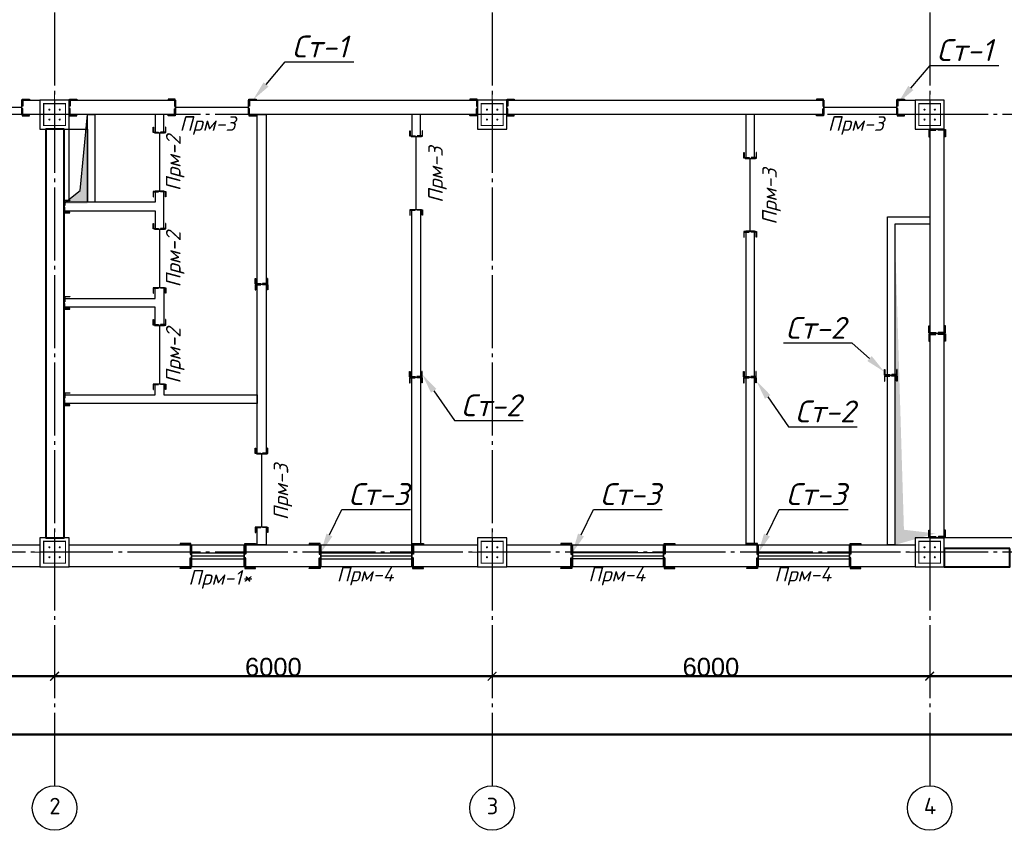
# Model space of a CAD drawing. Header units: millimetres. Extents: x -33345 to 4712671, y -3392 to 121473.
# Tile 320 of 656: x 1765192 to 1778694, y 65184 to 76298. Entities that reach past the tile are written whole.
import ezdxf
from ezdxf import colors
from ezdxf.entities.mleader import LeaderData, LeaderLine
from ezdxf.math import Vec2, Vec3

# ---------------------------------------------------------------- set-up
doc = ezdxf.new("R2010")
doc.units = ezdxf.units.MM
doc.linetypes.add('CENTER2', pattern=[28.575, 19.05, -3.175, 3.175, -3.175])
doc.linetypes.add('ГОСТ 2.303 5', pattern=[24, 20, -1.5, 1, -1.5])
for name, color, linetype, lineweight in [('.', 7, 'Continuous', 15), ('5   0.30', 1, 'Continuous', 30), ('размер 0.09', 175, 'Continuous', 9)]:
    doc.layers.add(name, color=color, linetype=linetype, lineweight=lineweight)
doc.layers.add('00-Axes', color=1, linetype='CENTER2')
doc.layers.add('HA', color=9, linetype='Continuous')
doc.styles.add('ISOCPEUR', font='isocpeui.ttf', dxfattribs={"height": 300})
doc.styles.add('ISOCPEUR_1.00', font='isocpeui.ttf')
doc.styles.get("Standard").update_dxf_attribs({"font": 'arial.ttf'})
doc.styles.add('ГОСТ 250', font='isocpeui.ttf', dxfattribs={"height": 250})
doc.dimstyles.new('ISO-25$0', dxfattribs={"dimtxt": 300, "dimasz": 200, "dimexe": 100, "dimexo": 300, "dimgap": 50, "dimtad": 1, "dimdec": 0, "dimtxsty": 'Standard', "dimblk": 'OBLIQUE', "dimcen": 250, "dimadec": 0, "dimazin": 0, "dimtfac": 1, "dimtdec": 0, "dimtmove": 0, "dimatfit": 3, "dimldrblk": 'OBLIQUE', "dimfxl": 1.25, "dimarcsym": 0})

# ---------------------------------------------------------------- blocks, each defined once
blk = doc.blocks.new('_ArchTick')
at = {"color": 0, "linetype": 'ByBlock', "const_width": 0.15}
blk.add_lwpolyline([(-0.5, -0.5), (0.5, 0.5)], dxfattribs=at)
blk = doc.blocks.new('*D43')
at = {"color": 0, "lineweight": -2, "transparency": 16777216}
for p, q in [((-36640, 60.625), (-36640, 61.25)), ((-36640, 60), (-30640, 60)), ((-30640, 60.625), (-30640, 61.25))]:
    blk.add_line(p, q, dxfattribs=at)
at = {"layer": 'Defpoints', "color": 0, "lineweight": 0, "transparency": 16777216}
for p in [(-36640, 60), (-30640, 60), (-30640, 60)]:
    blk.add_point(p, dxfattribs=at)
at = {"color": 0, "lineweight": -2, "transparency": 16777216, "xscale": 120, "yscale": 120, "zscale": 120, "rotation": 180}
blk.add_blockref('_ArchTick', (-36640, 60), dxfattribs=at)
at = {"color": 0, "lineweight": -2, "transparency": 16777216, "xscale": 120, "yscale": 120, "zscale": 120}
blk.add_blockref('_ArchTick', (-30640, 60), dxfattribs=at)
at = {"color": 0, "lineweight": 0, "transparency": 16777216, "insert": (-33640, 185.625), "char_height": 250, "attachment_point": 5}
blk.add_mtext('6000', dxfattribs=at)
blk = doc.blocks.new('_Oblique')
at = {"color": 0, "linetype": 'ByBlock', "lineweight": -2}
blk.add_line((-0.5, -0.5), (0.5, 0.5), dxfattribs=at)
blk = doc.blocks.new('*D14')
at = {"color": 0, "lineweight": -2, "transparency": 16777216}
for p, q in [((1035447, -1561152), (1035447, -1561151)), ((1035447, -1561152), (1041447, -1561152)), ((1041447, -1561152), (1041447, -1561151))]:
    blk.add_line(p, q, dxfattribs=at)
at = {"layer": 'Defpoints', "color": 0, "lineweight": 50, "transparency": 16777216}
for p in [(1035447, -1561152), (1041447, -1561152), (1041447, -1561152)]:
    blk.add_point(p, dxfattribs=at)
at = {"color": 0, "lineweight": -2, "transparency": 16777216, "xscale": 120, "yscale": 120, "zscale": 120, "rotation": 180}
blk.add_blockref('_ArchTick', (1035447, -1561152), dxfattribs=at)
at = {"color": 0, "lineweight": -2, "transparency": 16777216, "xscale": 120, "yscale": 120, "zscale": 120}
blk.add_blockref('_ArchTick', (1041447, -1561152), dxfattribs=at)
at = {"color": 0, "lineweight": 0, "transparency": 16777216, "insert": (1038447, -1561027), "char_height": 250, "attachment_point": 5}
blk.add_mtext('6000', dxfattribs=at)
blk = doc.blocks.new('*D15')
at = {"color": 0, "lineweight": -2, "transparency": 16777216}
for p, q in [((1041447, -1561152), (1041447, -1561151)), ((1041447, -1561152), (1047447, -1561152)), ((1047447, -1561152), (1047447, -1561151))]:
    blk.add_line(p, q, dxfattribs=at)
at = {"layer": 'Defpoints', "color": 0, "lineweight": 50, "transparency": 16777216}
for p in [(1041447, -1561152), (1047447, -1561152), (1047447, -1561152)]:
    blk.add_point(p, dxfattribs=at)
at = {"color": 0, "lineweight": -2, "transparency": 16777216, "xscale": 120, "yscale": 120, "zscale": 120, "rotation": 180}
blk.add_blockref('_ArchTick', (1041447, -1561152), dxfattribs=at)
at = {"color": 0, "lineweight": -2, "transparency": 16777216, "xscale": 120, "yscale": 120, "zscale": 120}
blk.add_blockref('_ArchTick', (1047447, -1561152), dxfattribs=at)
at = {"color": 0, "lineweight": 0, "transparency": 16777216, "insert": (1044447, -1561027), "char_height": 250, "attachment_point": 5}
blk.add_mtext('6000', dxfattribs=at)
blk = doc.blocks.new('*D16')
at = {"color": 0, "lineweight": -2, "transparency": 16777216}
for p, q in [((1047447, -1561152), (1047447, -1561151)), ((1047447, -1561152), (1053447, -1561152)), ((1053447, -1561152), (1053447, -1561151))]:
    blk.add_line(p, q, dxfattribs=at)
at = {"layer": 'Defpoints', "color": 0, "lineweight": 50, "transparency": 16777216}
for p in [(1047447, -1561152), (1053447, -1561152), (1053447, -1561152)]:
    blk.add_point(p, dxfattribs=at)
at = {"color": 0, "lineweight": -2, "transparency": 16777216, "xscale": 120, "yscale": 120, "zscale": 120, "rotation": 180}
blk.add_blockref('_ArchTick', (1047447, -1561152), dxfattribs=at)
at = {"color": 0, "lineweight": -2, "transparency": 16777216, "xscale": 120, "yscale": 120, "zscale": 120}
blk.add_blockref('_ArchTick', (1053447, -1561152), dxfattribs=at)
at = {"color": 0, "lineweight": 0, "transparency": 16777216, "insert": (1050447, -1561027), "char_height": 250, "attachment_point": 5}
blk.add_mtext('6000', dxfattribs=at)
blk = doc.blocks.new('*D44')
at = {"color": 0, "lineweight": -2, "transparency": 16777216}
for p, q in [((-36640, -739.375), (-36640, -738.75)), ((22760, -740), (-36640, -740)), ((22760, -739.375), (22760, -738.75))]:
    blk.add_line(p, q, dxfattribs=at)
at = {"layer": 'Defpoints', "color": 0, "lineweight": 0, "transparency": 16777216}
for p in [(-36640, -740), (-36640, -740), (22760, -740)]:
    blk.add_point(p, dxfattribs=at)
at = {"color": 0, "lineweight": -2, "transparency": 16777216, "xscale": 120, "yscale": 120, "zscale": 120, "rotation": 180}
blk.add_blockref('_ArchTick', (-36640, -740), dxfattribs=at)
at = {"color": 0, "lineweight": -2, "transparency": 16777216, "xscale": 120, "yscale": 120, "zscale": 120}
blk.add_blockref('_ArchTick', (22760, -740), dxfattribs=at)
at = {"color": 0, "lineweight": 0, "transparency": 16777216, "insert": (-6940, -614.375), "char_height": 250, "attachment_point": 5}
blk.add_mtext('59400', dxfattribs=at)
blk = doc.blocks.new('column')
at = {"lineweight": 0}
for points in [[(-68, 56, -1), (-68, 86, -1)], [(68, 56, 1), (68, 86, 1)], [(-68, -56, 1), (-68, -86, 1)], [(68, -56, -1), (68, -86, -1)]]:
    blk.add_hatch(color=0, dxfattribs=at).paths.add_polyline_path(points)
at = {"color": 0, "lineweight": 0}
for p, q in [((0, 300), (0, -300)), ((300, 0), (-300, 0))]:
    blk.add_line(p, q, dxfattribs=at)
at = {"lineweight": 30}
blk.add_lwpolyline([(-200, 200), (200, 200), (200, -200), (-200, -200)], close=True, dxfattribs=at)
at = {"color": 0, "lineweight": 0, "const_width": 15}
blk.add_lwpolyline([(150, -150), (150, 150), (-150, 150), (-150, -150)], close=True, dxfattribs=at)
blk = doc.blocks.new('*U3545')
at = {"color": 0, "linetype": 'ByBlock', "lineweight": -2, "ltscale": 100}
blk.add_lwpolyline([(0, 0), (63, 0), (63, 2.7, 0.414214), (60.7, 5), (12, 5, -0.414214), (5, 12), (5, 60.7, 0.414214), (2.7, 63), (0, 63)], format="xyb", close=True, dxfattribs=at)
blk = doc.blocks.new('A$C0829442C')
at = {"layer": '5   0.30', "lineweight": 30, "ltscale": 200}
blk.add_line((0, 131), (0, 13.5), dxfattribs=at)
at = {"layer": '5   0.30', "lineweight": 30, "ltscale": 200, "xscale": -1, "rotation": 180}
blk.add_blockref('*U3545', (3.9, 146.4), dxfattribs=at)
at = {"layer": '5   0.30', "lineweight": 30, "ltscale": 200}
blk.add_blockref('*U3545', (3.9, 0), dxfattribs=at)
blk = doc.blocks.new('fgfgfgfgggffrw')
at = {"layer": '00-Axes', "color": 251, "linetype": 'ГОСТ 2.303 5', "ltscale": 50, "true_color": 0x636466}
for points in [[(-30640, 13960), (-30640, -1440)], [(-24640, 13960), (-24640, -1440)], [(-18640, 13960), (-18640, -1440)], [(22960, 7760), (-41640, 7760)], [(22960, 1760), (-41640, 1760)]]:
    blk.add_lwpolyline(points, dxfattribs=at)
at = {"layer": '00-Axes', "color": 219, "linetype": 'ByBlock', "ltscale": 100, "true_color": 0x642165}
for centre in [(-30640, -1746), (-24640, -1746), (-18640, -1746)]:
    blk.add_circle(centre, 306, dxfattribs=at)
at = {"layer": '00-Axes', "color": 219, "linetype": 'ByBlock', "ltscale": 100, "true_color": 0x642165, "char_height": 226.059, "attachment_point": 1, "style": 'ISOCPEUR_1.00'}
for s, insert in [('\\pxqc;{\\fISOCPEUR|b0|i0|c204|p34;2}', (-31021.2, -1606.2)), ('\\pxqc;{\\fISOCPEUR|b0|i0|c204|p34;3}', (-25021.2, -1606.2)), ('\\pxqc;{\\fISOCPEUR|b0|i0|c204|p34;4}', (-19021.2, -1606.2))]:
    blk.add_mtext_dynamic_manual_height_columns(s, width=772.479, gutter_width=706.4, heights=[0], dxfattribs=dict(at, insert=insert))
at = {"color": 18, "lineweight": 0, "true_color": 0x000000}
for base, p1, p2, picture, middle in [((-30640, 60), (-36640, 60), (-30640, 60), '*D43', (-33640, 185.6)), ((-36640, -740), (22760, -740), (-36640, -740), '*D44', (-6940, -614.4))]:
    dim = blk.add_linear_dim(base=base, p1=p1, p2=p2, dimstyle='ISO-25$0', dxfattribs=at)
    dim.commit()
    dim.dimension.update_dxf_attribs({"geometry": picture, "text_midpoint": middle})
for base, p1, p2, picture, middle in [((-24640, 60), (-30640, 60), (-24640, 60), '*D14', (-27640, 185.6)), ((-18640, 60), (-24640, 60), (-18640, 60), '*D15', (-21640, 185.6)), ((-12640, 60), (-18640, 60), (-12640, 60), '*D16', (-15640, 185.6))]:
    dim = blk.add_linear_dim(base=base, p1=p1, p2=p2, dimstyle='ISO-25$0', dxfattribs=at)
    dim.commit()
    dim.dimension.update_dxf_attribs({"geometry": picture, "text_midpoint": middle, "insert": (-1066086.8, 1561212.4)})

msp = doc.modelspace()

# ---------------------------------------------------------------- hatches: boundary and pattern name
at = {"layer": '.', "true_color": 0x636466}
h = msp.add_hatch(color=251, dxfattribs=at)
h.dxf.hatch_style = 1
h.paths.add_polyline_path([(1766120.495, 74996.408), (1766023.336, 73954.799), (1765795.495, 73776.408), (1766120.495, 73776.408)])
h = msp.add_hatch(color=251, dxfattribs=at)
h.dxf.hatch_style = 1
h.paths.add_polyline_path([(1777317.578, 69305.163), (1777190.495, 73496.408), (1777190.495, 69096.408), (1777750.495, 69254.125)])

# ---------------------------------------------------------------- linework, layer by layer
at = {"color": 177, "lineweight": 30, "true_color": 0x293189}
for p, q in [((1764220.495, 75096.408, 1359241.5), (1765220.495, 75096.408, 1359241.5)), ((1767330.495, 75096.408, 1359241.5), (1768330.495, 75096.408, 1359241.5)), ((1776220.831, 75096.408, 1359241.5), (1777220.831, 75096.408, 1359241.5))]:
    msp.add_line(p, q, dxfattribs=at)
at = {"color": 6, "lineweight": 30}
for p, q in [((1767110.495, 74746.408, 1359241.496), (1767110.496, 73946.408, 1359241.496)), ((1770630.495, 73696.408, 1359241.5), (1770630.495, 74696.408, 1359241.5)), ((1775210.495, 73396.446, 1359241.5), (1775210.495, 74396.446, 1359241.5)), ((1767110.495, 73426.408, 1359241.496), (1767110.496, 72626.408, 1359241.496)), ((1767110.495, 72106.408, 1359241.496), (1767110.496, 71306.408, 1359241.496)), ((1768510.495, 69346.408, 1359241.5), (1768510.495, 70346.408, 1359241.5)), ((1767550.383, 68946.408, 1359241.5), (1768270.383, 68946.408, 1359241.5)), ((1769320.495, 68946.408, 1359241.5), (1770570.495, 68946.407, 1359241.5)), ((1772770.495, 68946.408, 1359241.5), (1774020.495, 68946.407, 1359241.5)), ((1775320.495, 68946.408, 1359241.5), (1776570.495, 68946.407, 1359241.5))]:
    msp.add_line(p, q, dxfattribs=at)
at = {"color": 5}
for p, q in [((1767550.383, 68986.408, 1359241.5), (1768270.383, 68986.408, 1359241.5)), ((1767550.383, 68906.408, 1359241.5), (1768270.383, 68906.408, 1359241.5)), ((1769320.495, 68986.408, 1359241.5), (1770570.495, 68986.408, 1359241.5)), ((1769320.495, 68906.408, 1359241.5), (1770570.495, 68906.408, 1359241.5)), ((1774020.495, 68986.408, 1359241.5), (1772770.495, 68986.408, 1359241.5)), ((1774020.495, 68906.408, 1359241.5), (1772770.495, 68906.408, 1359241.5)), ((1775320.495, 68986.408, 1359241.5), (1776570.495, 68986.408, 1359241.5)), ((1775320.495, 68906.408, 1359241.5), (1776570.495, 68906.408, 1359241.5))]:
    msp.add_line(p, q, dxfattribs=at)
at = {"elevation": 1359241.5}
for points in [[(1765795.495, 73776.408), (1766023.336, 73954.799), (1766120.495, 74996.408)], [(1783470.495, 74796.408), (1783470.495, 69196.408), (1777870.495, 69196.408)]]:
    msp.add_lwpolyline(points, dxfattribs=at)
at = {"color": 244, "lineweight": 40, "true_color": 0x991b1e, "elevation": 1359241.5}
for points in [[(1765800.495, 74796.408), (1765550.495, 74796.408), (1765550.495, 69196.408), (1765800.495, 69196.408)], [(1778770.495, 69046.408), (1777870.495, 69046.408), (1777870.495, 68796.408), (1778770.495, 68796.408)]]:
    msp.add_lwpolyline(points, close=True, dxfattribs=at)
at = {"color": 244, "lineweight": 30, "true_color": 0x991b1e, "elevation": 1359241.5}
msp.add_lwpolyline([(1765870.495, 74796.408), (1766120.495, 74796.408), (1766120.495, 73796.408), (1765870.495, 73796.408)], close=True, dxfattribs=at)
at = {"elevation": 1359241.5}
for points in [[(1767550.383, 69096.408), (1768270.383, 69096.408), (1768270.383, 68796.408), (1767550.383, 68796.408)], [(1769320.495, 69096.408), (1770570.495, 69096.408), (1770570.495, 68796.408), (1769320.495, 68796.408)], [(1772770.495, 69096.408), (1774020.495, 69096.408), (1774020.495, 68796.408), (1772770.495, 68796.408)], [(1775320.495, 69096.408), (1776570.495, 69096.408), (1776570.495, 68796.408), (1775320.495, 68796.408)]]:
    msp.add_lwpolyline(points, close=True, dxfattribs=at)
at = {"layer": 'HA', "color": 250, "lineweight": 30, "ltscale": 100}
for points, elevation in [([(1765220.495, 75196.408), (1765470.495, 75196.408), (1765470.495, 74996.408), (1765220.495, 74996.408)], 1359241.5), ([(1767330.495, 74996.408), (1765870.495, 74996.408), (1765870.495, 75196.408), (1767330.495, 75196.408)], 1359241.5), ([(1768330.495, 74996.408), (1768330.495, 75196.408), (1771470.495, 75196.408), (1771470.495, 74996.408)], 1359241.5), ([(1771870.495, 75196.408), (1776220.831, 75196.408), (1776220.831, 74996.408), (1771870.495, 74996.408)], 1359241.5), ([(1777220.831, 75196.408), (1777470.495, 75196.408), (1777470.495, 74996.408), (1777220.831, 74996.408)], 1359241.5), ([(1766120.495, 74996.408), (1766220.495, 74996.408), (1766220.495, 73796.408), (1766120.495, 73796.408)], 1359241.5), ([(1767050.496, 74996.408), (1767050.496, 74746.408), (1767170.495, 74746.408), (1767170.495, 74996.408)], 1359241.496), ([(1768450.495, 70346.408), (1768450.495, 74996.408), (1768570.495, 74996.408), (1768570.495, 70346.408)], 1359241.5), ([(1770570.495, 74696.409), (1770690.495, 74696.409), (1770690.495, 74996.408), (1770570.495, 74996.408)], 1359241.5), ([(1775150.495, 74396.446), (1775270.495, 74396.446), (1775270.495, 74996.408), (1775150.495, 74996.408)], 1359241.511), ([(1777870.495, 74796.408), (1777670.495, 74796.408), (1777670.495, 69196.408), (1777870.495, 69196.408)], 1359241.5), ([(1765800.495, 73676.408), (1767050.495, 73676.408), (1767050.495, 73426.408), (1767170.495, 73426.408), (1767170.495, 73946.408), (1767050.495, 73946.408), (1767050.495, 73796.408), (1765800.495, 73796.408)], 1359241.496), ([(1770690.495, 69096.408), (1770570.495, 69096.408), (1770570.495, 73696.408), (1770690.495, 73696.408)], 1359241.5), ([(1777190.495, 69096.408), (1777090.495, 69096.408), (1777090.495, 73596.408), (1777670.495, 73596.408), (1777670.495, 73496.408), (1777190.495, 73496.408)], 1359241.5), ([(1775150.495, 69096.408), (1775270.495, 69096.408), (1775270.495, 73396.446), (1775150.495, 73396.446)], 1359241.5), ([(1765800.495, 72356.408), (1765800.495, 72476.408), (1767050.495, 72476.408), (1767050.495, 72626.408), (1767170.495, 72626.408), (1767170.495, 72106.408), (1767050.495, 72106.408), (1767050.495, 72356.408)], 1359241.496), ([(1765800.495, 71036.408), (1765800.495, 71156.408), (1767050.495, 71156.408), (1767050.495, 71306.408), (1767170.495, 71306.408), (1767170.495, 71156.408), (1768450.495, 71156.408), (1768450.495, 71036.408)], 1359241.496), ([(1768570.495, 69346.408), (1768570.495, 69096.408), (1768450.495, 69096.408), (1768450.495, 69346.408)], 1359241.5), ([(1764570.495, 69096.408), (1765470.495, 69096.408), (1765470.495, 68796.408), (1764570.495, 68796.408)], 1359241.5), ([(1765870.495, 69096.408), (1767550.383, 69096.408), (1767550.383, 68796.408), (1765870.495, 68796.408)], 1359241.5), ([(1768270.383, 69096.408), (1769320.495, 69096.408), (1769320.495, 68796.408), (1768270.383, 68796.408)], 1359241.5), ([(1770570.495, 69096.408), (1771470.495, 69096.408), (1771470.495, 68796.408), (1770570.495, 68796.408)], 1359241.5), ([(1771870.495, 69096.408), (1772770.495, 69096.408), (1772770.495, 68796.408), (1771870.495, 68796.408)], 1359241.5), ([(1774020.495, 69096.408), (1775320.495, 69096.408), (1775320.495, 68796.408), (1774020.495, 68796.408)], 1359241.5), ([(1776570.495, 69096.408), (1777470.495, 69096.408), (1777470.495, 68796.408), (1776570.495, 68796.408)], 1359241.5)]:
    msp.add_lwpolyline(points, close=True, dxfattribs=dict(at, elevation=elevation))

# ---------------------------------------------------------------- block references
at = {"color": 244, "lineweight": 50, "true_color": 0x991b1e}
msp.add_blockref('fgfgfgfgggffrw', (1796310.495, 67236.408, 1359241.5), dxfattribs=at)
at = {"xscale": -1, "rotation": 270}
for p in [(1765670.495, 74996.408, 1359241.5), (1771670.495, 74996.408, 1359241.5), (1777670.495, 74996.408, 1359241.5), (1765670.495, 68996.408, 1359241.5), (1771670.495, 68996.408, 1359241.5), (1777670.495, 68996.408, 1359241.5)]:
    msp.add_blockref('column', p, dxfattribs=at)
at = {"layer": 'размер 0.09', "lineweight": 30, "ltscale": 200}
for p, xscale, yscale, zscale, rotation in [((1765220.496, 75208.905, 1359241.5), -1.556924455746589, 1.556924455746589, 1.556924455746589, 179.9999551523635), ((1765870.496, 75208.905, 1359241.5), -1.556924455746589, 1.556924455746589, 1.556924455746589, 179.9999551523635), ((1767330.495, 75208.905, 1359241.5), 1.556924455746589, 1.556924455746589, 1.556924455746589, 180.0000448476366), ((1768330.496, 75208.905, 1359241.5), -1.556924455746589, 1.556924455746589, 1.556924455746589, 179.9999551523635), ((1771470.495, 75208.905, 1359241.5), 1.556924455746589, 1.556924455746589, 1.556924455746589, 180.0000448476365), ((1771870.496, 75208.905, 1359241.5), -1.556924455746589, 1.556924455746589, 1.556924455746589, 179.9999551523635), ((1776220.831, 75208.905, 1359241.5), 1.556924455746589, 1.556924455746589, 1.556924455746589, 180.0000448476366), ((1777220.831, 75208.905, 1359241.5), -1.556924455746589, 1.556924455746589, 1.556924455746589, 179.9999551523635), ((1767196.174, 74746.408, 1359241.496), 1.185761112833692, 1.185761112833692, 1.185761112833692, 90.00004484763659), ((1770716.174, 74696.408, 1359241.5), 1.185761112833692, 1.185761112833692, 1.185761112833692, 90.00004484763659), ((1777657.998, 74796.408, 1359241.5), 1.556924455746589, 1.556924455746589, 1.556924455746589, 270.0000448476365), ((1775296.174, 74396.446, 1359241.5), 1.185761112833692, 1.185761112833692, 1.185761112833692, 90.00004484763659), ((1767196.174, 73946.408, 1359241.496), -1.185761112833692, 1.185761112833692, 1.185761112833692, 89.99995515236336), ((1765800.496, 73650.73, 1359241.496), 1.185761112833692, 1.185761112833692, 1.185761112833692, 4.484763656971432e-05), ((1770716.175, 73696.408, 1359241.5), -1.185761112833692, 1.185761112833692, 1.185761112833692, 89.99995515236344), ((1767196.174, 73426.408, 1359241.496), 1.185761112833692, 1.185761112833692, 1.185761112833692, 90.00004484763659), ((1775296.175, 73396.446, 1359241.5), -1.185761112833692, 1.185761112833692, 1.185761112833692, 89.99995515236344), ((1768596.174, 72671.408, 1359241.5), 1.185761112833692, 1.185761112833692, 1.185761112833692, 90.00004484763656), ((1768596.174, 72671.408, 1359241.5), -1.185761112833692, 1.185761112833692, 1.185761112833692, 89.99995515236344), ((1765800.496, 72330.73, 1359241.496), 1.185761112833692, 1.185761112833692, 1.185761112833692, 4.484763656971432e-05), ((1767196.174, 72626.408, 1359241.496), -1.185761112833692, 1.185761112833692, 1.185761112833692, 89.99995515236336), ((1767196.174, 72106.408, 1359241.496), 1.185761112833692, 1.185761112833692, 1.185761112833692, 90.00004484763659), ((1777657.998, 71996.408, 1359241.5), -1.556924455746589, 1.556924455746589, 1.556924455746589, 269.9999551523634), ((1777657.998, 71996.408, 1359241.5), 1.556924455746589, 1.556924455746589, 1.556924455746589, 270.0000448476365), ((1770712.433, 71396.408, 1359241.5), 1.185761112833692, 1.185761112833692, 1.185761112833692, 90.00004484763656), ((1775292.433, 71396.409, 1359241.5), 1.185761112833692, 1.185761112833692, 1.185761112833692, 90.00004484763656), ((1777049.986, 71421.408, 1359241.5), -1.185761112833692, 1.185761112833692, 1.185761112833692, 269.9999551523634), ((1767196.174, 71306.408, 1359241.496), -1.185761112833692, 1.185761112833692, 1.185761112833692, 89.99995515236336), ((1770712.433, 71396.408, 1359241.5), -1.185761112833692, 1.185761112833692, 1.185761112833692, 89.99995515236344), ((1775292.433, 71396.409, 1359241.5), -1.185761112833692, 1.185761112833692, 1.185761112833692, 89.99995515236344), ((1777049.986, 71421.408, 1359241.5), 1.185761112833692, 1.185761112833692, 1.185761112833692, 270.0000448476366), ((1765800.496, 71010.73, 1359241.496), 1.185761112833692, 1.185761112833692, 1.185761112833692, 4.484763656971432e-05), ((1768596.174, 70346.409, 1359241.5), 1.185761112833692, 1.185761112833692, 1.185761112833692, 90.00004484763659), ((1768596.175, 69346.408, 1359241.5), -1.185761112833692, 1.185761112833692, 1.185761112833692, 89.99995515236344), ((1777657.998, 69196.408, 1359241.5), -1.556924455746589, 1.556924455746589, 1.556924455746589, 269.9999551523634), ((1767550.383, 69116.283, 1359241.5), 2.351013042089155, 2.351013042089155, 2.351013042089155, 180.0000448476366), ((1768270.383, 69116.283, 1359241.5), -2.351013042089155, 2.351013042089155, 2.351013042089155, 179.9999551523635), ((1769320.495, 69116.284, 1359241.5), 2.351013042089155, 2.351013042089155, 2.351013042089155, 180.0000448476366), ((1770570.496, 69116.284, 1359241.5), -2.351013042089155, 2.351013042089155, 2.351013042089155, 179.9999551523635), ((1772770.495, 69116.284, 1359241.5), 2.351013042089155, 2.351013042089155, 2.351013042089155, 180.0000448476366), ((1774020.496, 69116.284, 1359241.5), -2.351013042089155, 2.351013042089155, 2.351013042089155, 179.9999551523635), ((1775320.495, 69116.284, 1359241.5), 2.351013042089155, 2.351013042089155, 2.351013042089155, 180.0000448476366), ((1776570.496, 69116.284, 1359241.5), -2.351013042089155, 2.351013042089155, 2.351013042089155, 179.9999551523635)]:
    msp.add_blockref('A$C0829442C', p, dxfattribs=dict(at, xscale=xscale, yscale=yscale, zscale=zscale, rotation=rotation))

# ---------------------------------------------------------------- texts
at = {"transparency": 33554687, "char_height": 200, "attachment_point": 1, "style": 'ГОСТ 250'}
for s, insert in [('{\\C5;Прм-3}', (1767384.424, 74974.002, 1359241.5)), ('{\\C5;Прм-3}', (1776274.76, 74974.003, 1359241.5)), ('{\\C6;Прм-1*}', (1767505.293, 68751.355, 1359241.5)), ('{\\C6;Прм-4}', (1769539.91, 68796.408, 1359241.5)), ('{\\C6;Прм-4}', (1772989.91, 68796.408, 1359241.5)), ('{\\C6;Прм-4}', (1775539.91, 68796.408, 1359241.5))]:
    msp.add_mtext_dynamic_manual_height_columns(s, width=5615.66788, gutter_width=1250, heights=[260], dxfattribs=dict(at, insert=insert))
at = {"transparency": 33554687, "char_height": 200, "attachment_point": 1, "rotation": 90, "style": 'ГОСТ 250'}
for s, insert in [('Прм-2', (1767198.815, 73948.784, 1359241.496)), ('{\\C5;Прм-3}', (1770794.513, 73786.949, 1359241.5)), ('{\\C5;Прм-3}', (1775374.512, 73486.986, 1359241.5)), ('Прм-2', (1767198.815, 72628.784, 1359241.496)), ('Прм-2', (1767198.815, 71308.784, 1359241.496)), ('{\\C5;Прм-3}', (1768674.513, 69436.949, 1359241.5))]:
    msp.add_mtext_dynamic_manual_height_columns(s, width=5615.66788, gutter_width=1250, heights=[260], dxfattribs=dict(at, insert=insert))

# ---------------------------------------------------------------- leaders
at = {"transparency": 33554687}
ml = msp.add_multileader_mtext('Standard', dxfattribs=at)
ml.set_content('Ст-1', color=256, style='ISOCPEUR')
ml.set_leader_properties(color=256)
ml.build(insert=Vec2(0, 0))
ml.multileader.update_dxf_attribs({"text_left_attachment_type": 6, "text_right_attachment_type": 6, "dogleg_length": 1.827, "arrow_head_size": 274.097})
ctx = ml.context
ctx.base_point, ctx.char_height, ctx.arrow_head_size, ctx.landing_gap_size, ctx.plane_origin = Vec3(1768835.551, 75720.311, 1359241.5), 300, 274.097, 91.366, Vec3(1768356.431, 75174.531, 1359241.5)
ctx.left_attachment, ctx.right_attachment = 6, 6
notes = []
notes.append((ctx, [(0, (1, 1, 0), (1768833.724, 75720.311, 1359241.5), (1, 0), 1.827, [(0, [(1768393.328, 75201.12, 1359241.5)], 0, [])])]))
ctx.mtext.insert, ctx.mtext.flow_direction = Vec3(1768926.917, 76080.311, 1359241.5), 5
ml = msp.add_multileader_mtext('Standard', dxfattribs=at)
ml.set_content('Ст-1', color=256, style='ISOCPEUR')
ml.set_leader_properties(color=256)
ml.build(insert=Vec2(0, 0))
ml.multileader.update_dxf_attribs({"text_left_attachment_type": 6, "text_right_attachment_type": 6, "dogleg_length": 1.827, "arrow_head_size": 274.097})
ctx = ml.context
ctx.base_point, ctx.char_height, ctx.arrow_head_size, ctx.landing_gap_size, ctx.plane_origin = Vec3(1777676.843, 75671.502, 1359241.5), 300, 274.097, 91.366, Vec3(1777197.723, 75125.722, 1359241.5)
ctx.left_attachment, ctx.right_attachment = 6, 6
notes.append((ctx, [(0, (1, 1, 0), (1777675.016, 75671.502, 1359241.5), (1, 0), 1.827, [(0, [(1777234.621, 75152.311, 1359241.5)], 0, [])])]))
ctx.mtext.insert, ctx.mtext.flow_direction = Vec3(1777768.209, 76031.502, 1359241.5), 5
ml = msp.add_multileader_mtext('Standard', dxfattribs=at)
ml.set_content('Ст-2', color=256, style='ISOCPEUR')
ml.set_leader_properties(color=256)
ml.build(insert=Vec2(0, 0))
ml.multileader.update_dxf_attribs({"text_left_attachment_type": 6, "text_right_attachment_type": 6, "dogleg_length": 1.827, "arrow_head_size": 274.097})
ctx = ml.context
ctx.base_point, ctx.char_height, ctx.arrow_head_size, ctx.landing_gap_size, ctx.plane_origin = Vec3(1775500.941, 71862.897, 1359241.5), 300, 274.097, 91.366, Vec3(1777086.884, 71427.23, 1359241.5)
ctx.left_attachment, ctx.right_attachment, ctx.text_align_type = 6, 6, 2
notes.append((ctx, [(0, (1, 1, 0), (1776609.591, 71862.897, 1359241.5), (-1, 0), 1.827, [(0, [(1777049.986, 71469.155, 1359241.5)], 0, [])])]))
ctx.mtext.insert, ctx.mtext.alignment, ctx.mtext.flow_direction = Vec3(1776516.398, 72222.897, 1359241.5), 3, 5
ml = msp.add_multileader_mtext('Standard', dxfattribs=at)
ml.set_content('Ст-2', color=256, style='ISOCPEUR')
ml.set_leader_properties(color=256)
ml.build(insert=Vec2(0, 0))
ml.multileader.update_dxf_attribs({"text_left_attachment_type": 6, "text_right_attachment_type": 6, "dogleg_length": 1.827, "arrow_head_size": 274.097})
ctx = ml.context
ctx.base_point, ctx.char_height, ctx.arrow_head_size, ctx.landing_gap_size, ctx.plane_origin = Vec3(1771154.656, 70801.315, 1359241.5), 300, 274.097, 91.366, Vec3(1770675.536, 71392.122, 1359241.5)
ctx.left_attachment, ctx.right_attachment = 6, 6
notes.append((ctx, [(0, (1, 1, 0), (1771152.829, 70801.315, 1359241.5), (1, 0), 1.827, [(0, [(1770712.434, 71434.047, 1359241.5)], 0, [])])]))
ctx.mtext.insert, ctx.mtext.flow_direction = Vec3(1771246.022, 71161.315, 1359241.5), 5
ml = msp.add_multileader_mtext('Standard', dxfattribs=at)
ml.set_content('Ст-2', color=256, style='ISOCPEUR')
ml.set_leader_properties(color=256)
ml.build(insert=Vec2(0, 0))
ml.multileader.update_dxf_attribs({"text_left_attachment_type": 6, "text_right_attachment_type": 6, "dogleg_length": 1.827, "arrow_head_size": 274.097})
ctx = ml.context
ctx.base_point, ctx.char_height, ctx.arrow_head_size, ctx.landing_gap_size, ctx.plane_origin = Vec3(1775734.656, 70717.466, 1359241.5), 300, 274.097, 91.366, Vec3(1775255.536, 71308.273, 1359241.5)
ctx.left_attachment, ctx.right_attachment = 6, 6
notes.append((ctx, [(0, (1, 1, 0), (1775732.829, 70717.466, 1359241.5), (1, 0), 1.827, [(0, [(1775292.434, 71350.197, 1359241.5)], 0, [])])]))
ctx.mtext.insert, ctx.mtext.flow_direction = Vec3(1775826.022, 71077.466, 1359241.5), 5
ml = msp.add_multileader_mtext('Standard', dxfattribs=at)
ml.set_content('Ст-3', color=256, style='ISOCPEUR')
ml.set_leader_properties(color=256)
ml.build(insert=Vec2(0, 0))
ml.multileader.update_dxf_attribs({"text_left_attachment_type": 6, "text_right_attachment_type": 6, "dogleg_length": 1.827, "arrow_head_size": 274.097})
ctx = ml.context
ctx.base_point, ctx.char_height, ctx.arrow_head_size, ctx.landing_gap_size, ctx.plane_origin = Vec3(1769610.65, 69583.667, 1359241.5), 300, 274.097, 91.366, Vec3(1769058.197, 69996.987, 1359241.5)
ctx.left_attachment, ctx.right_attachment = 6, 6
notes.append((ctx, [(0, (1, 1, 0), (1769608.823, 69583.667, 1359241.5), (1, 0), 1.827, [(0, [(1769320.495, 68986.408, 1359241.5)], 0, [])])]))
ctx.mtext.insert, ctx.mtext.flow_direction = Vec3(1769702.016, 69943.667, 1359241.5), 5
ml = msp.add_multileader_mtext('Standard', dxfattribs=at)
ml.set_content('Ст-3', color=256, style='ISOCPEUR')
ml.set_leader_properties(color=256)
ml.build(insert=Vec2(0, 0))
ml.multileader.update_dxf_attribs({"text_left_attachment_type": 6, "text_right_attachment_type": 6, "dogleg_length": 1.827, "arrow_head_size": 274.097})
ctx = ml.context
ctx.base_point, ctx.char_height, ctx.arrow_head_size, ctx.landing_gap_size, ctx.plane_origin = Vec3(1773060.65, 69583.667, 1359241.5), 300, 274.097, 91.366, Vec3(1772508.197, 69996.987, 1359241.5)
ctx.left_attachment, ctx.right_attachment = 6, 6
notes.append((ctx, [(0, (1, 1, 0), (1773058.823, 69583.667, 1359241.5), (1, 0), 1.827, [(0, [(1772770.495, 68986.408, 1359241.5)], 0, [])])]))
ctx.mtext.insert, ctx.mtext.flow_direction = Vec3(1773152.016, 69943.667, 1359241.5), 5
ml = msp.add_multileader_mtext('Standard', dxfattribs=at)
ml.set_content('Ст-3', color=256, style='ISOCPEUR')
ml.set_leader_properties(color=256)
ml.build(insert=Vec2(0, 0))
ml.multileader.update_dxf_attribs({"text_left_attachment_type": 6, "text_right_attachment_type": 6, "dogleg_length": 1.827, "arrow_head_size": 274.097})
ctx = ml.context
ctx.base_point, ctx.char_height, ctx.arrow_head_size, ctx.landing_gap_size, ctx.plane_origin = Vec3(1775610.65, 69583.667, 1359241.5), 300, 274.097, 91.366, Vec3(1775058.197, 69996.987, 1359241.5)
ctx.left_attachment, ctx.right_attachment = 6, 6
notes.append((ctx, [(0, (1, 1, 0), (1775608.823, 69583.667, 1359241.5), (1, 0), 1.827, [(0, [(1775320.495, 68986.408, 1359241.5)], 0, [])])]))
ctx.mtext.insert, ctx.mtext.flow_direction = Vec3(1775702.016, 69943.667, 1359241.5), 5
for ctx, leaders in notes:
    for number, flags, end, landing, length, lines in leaders:
        leader = LeaderData()
        leader.index, (leader.has_last_leader_line, leader.has_dogleg_vector, leader.attachment_direction) = number, flags
        leader.last_leader_point, leader.dogleg_vector, leader.dogleg_length = Vec3(end), Vec3(landing), length
        for number, points, colour, breaks in lines:
            line = LeaderLine()
            line.index, line.vertices, line.color, line.breaks = number, Vec3.list(points), colors.encode_raw_color(colour), breaks
            leader.lines.append(line)
        ctx.leaders.append(leader)

doc.saveas('drawing.dxf')
